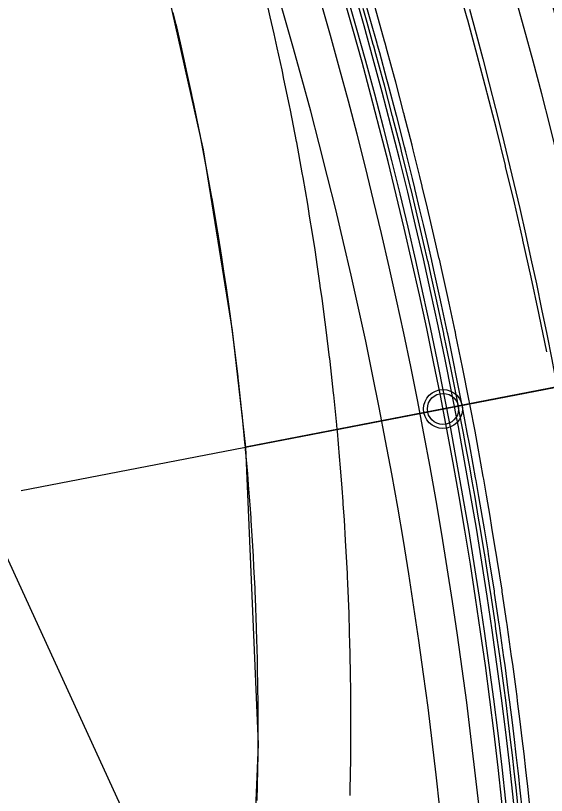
# Model space of a CAD drawing. Extents: x -70 to 701944, y -4 to 666871.
# Drawn here: x 668228 to 668296.1, y 655886.5 to 655986.6 of the extents above; entities that cross this region are included whole.
import ezdxf

# ---------------------------------------------------------------- set-up
doc = ezdxf.new("R2010")
doc.units = 0
for name, color, linetype in [('R_Detour', 7, 'Continuous'), ('R_Horz Alg', 7, 'Continuous'), ('R_No Plot', 7, 'Continuous'), ('R_Proposed Road', 7, 'Continuous'), ('R_Striping', 7, 'Continuous'), ('R_Water', 7, 'Continuous'), ('T_Indications', 7, 'Continuous'), ('T_Vehicle Path Lt Major', 7, 'Continuous')]:
    doc.layers.add(name, color=color, linetype=linetype)

msp = doc.modelspace()

# ---------------------------------------------------------------- linework, layer by layer
at = {"layer": 'R_Detour'}
msp.add_line((668228.71, 655925.58), (668314.96, 655942.28), dxfattribs=at)
at = {"layer": 'R_Horz Alg'}
msp.add_arc((667691.7, 655821.57), 636.62, 357.29792, 24.12331, dxfattribs=at)
at = {"layer": 'R_No Plot'}
for points in [[(668238.62, 656020.21), (668246.87, 655992.38), (668252.04, 655969.34), (668255.8, 655946.13), (668257.48, 655931.15), (668316.7, 655942.62), (668310.05, 655972.99), (668301.33, 656004.97), (668292.16, 656033.07), (668290.07, 656038.9)], [(668257.48, 655931.15), (668259.11, 655893.03), (668257.37, 655850.43), (668245.5, 655840.53), (668327.94, 655843.36), (668325.93, 655876.69), (668320.89, 655918.56), (668316.7, 655942.62)]]:
    msp.add_lwpolyline(points, close=True, dxfattribs=at)
msp.add_circle((668282.83, 655936.06), 2.5, dxfattribs=at)
at = {"layer": 'R_Proposed Road'}
msp.add_line((668246.4, 655874.38), (668132.77, 656122.54), dxfattribs=at)
for points in [[(668270.91, 655886.45), (668270.93, 655887.17), (668270.97, 655889.18), (668270.99, 655891.12), (668271.01, 655893.26), (668271.02, 655895.79), (668271.02, 655896.41), (668271.02, 655897.34), (668270.99, 655900.46), (668270.98, 655901.43), (668270.91, 655905.14), (668270.9, 655905.51), (668270.9, 655905.67), (668270.79, 655909.59), (668270.78, 655909.82), (668270.62, 655913.67), (668270.59, 655914.49), (668270.57, 655914.92), (668270.42, 655917.75), (668270.34, 655919.17), (668270.18, 655921.82), (668270.04, 655923.85), (668270.02, 655924.18), (668269.89, 655925.89), (668269.69, 655928.52), (668269.57, 655929.96), (668269.28, 655933.19), (668269.26, 655933.43), (668269.2, 655934.03), (668268.81, 655937.86), (668268.79, 655938.09), (668268.34, 655942.15), (668268.3, 655942.52), (668268.28, 655942.67), (668267.85, 655946.2), (668267.72, 655947.18), (668267.31, 655950.25), (668267.09, 655951.84), (668267.09, 655951.89), (668266.74, 655954.29), (668266.41, 655956.49), (668266.12, 655958.33), (668265.68, 655961.08), (668265.67, 655961.13), (668265.47, 655962.36), (668264.88, 655965.76), (668264.77, 655966.38), (668264.06, 655970.25), (668264.03, 655970.39), (668264.03, 655970.4), (668263.25, 655974.41), (668263.13, 655975.01), (668262.43, 655978.41), (668262.23, 655979.38), (668262.18, 655979.61), (668261.57, 655982.4), (668261.17, 655984.21), (668260.67, 655986.38), (668260.18, 655988.47)], [(668294.07, 655884.21), (668293.71, 655887.6), (668293.55, 655888.99), (668293.47, 655889.72), (668293.23, 655891.78), (668293, 655893.76), (668292.73, 655895.95), (668292.41, 655898.53), (668292.33, 655899.16), (668292.2, 655900.11), (668291.78, 655903.29), (668291.64, 655904.27), (668291.11, 655908.05), (668291.06, 655908.43), (668291.03, 655908.59), (668290.44, 655912.58), (668290.41, 655912.81), (668289.8, 655916.72), (668289.66, 655917.56), (668289.59, 655917.99), (668289.12, 655920.85), (668288.88, 655922.3), (668288.42, 655924.98), (668288.06, 655927.03), (668288, 655927.37), (668287.69, 655929.11), (668287.21, 655931.76), (668286.94, 655933.22), (668286.32, 655936.48), (668286.27, 655936.72), (668286.15, 655937.33), (668285.38, 655941.2), (668285.34, 655941.43), (668284.5, 655945.53), (668284.42, 655945.91), (668284.39, 655946.05), (668283.63, 655949.62), (668283.41, 655950.61), (668282.73, 655953.7), (668282.37, 655955.3), (668282.36, 655955.34), (668281.8, 655957.77), (668281.29, 655959.98), (668280.85, 655961.84), (668280.18, 655964.6), (668280.17, 655964.65), (668279.87, 655965.89), (668279.02, 655969.32), (668278.86, 655969.94), (668277.86, 655973.83), (668277.83, 655973.98), (668277.82, 655973.99), (668276.76, 655978.02), (668276.6, 655978.62), (668275.67, 655982.04), (668275.4, 655983.02), (668275.33, 655983.26), (668274.55, 655986.06), (668274.03, 655987.88)], [(668259, 655885.82), (668259.05, 655887.79), (668259.08, 655889.69), (668259.1, 655891.79), (668259.12, 655894.26), (668259.12, 655894.87), (668259.12, 655895.79), (668259.1, 655898.84), (668259.09, 655899.79), (668259.04, 655903.43), (668259.03, 655903.79), (668259.02, 655903.94), (668258.92, 655907.79), (668258.91, 655908.01), (668258.77, 655911.78), (668258.74, 655912.59), (668258.72, 655913.01), (668258.58, 655915.78), (668258.51, 655917.17), (668258.36, 655919.77), (668258.23, 655921.76), (668258.2, 655922.08), (668258.08, 655923.76), (668257.89, 655926.34), (668257.77, 655927.75), (668257.5, 655930.91), (668257.48, 655931.15), (668257.42, 655931.74), (668257.05, 655935.49), (668257.03, 655935.72), (668256.59, 655939.7), (668256.55, 655940.06), (668256.54, 655940.2), (668256.12, 655943.67), (668256, 655944.63), (668255.6, 655947.63), (668255.39, 655949.19), (668255.38, 655949.23), (668255.05, 655951.6), (668254.73, 655953.75), (668254.45, 655955.55), (668254.02, 655958.25), (668254.01, 655958.29), (668253.81, 655959.5), (668253.24, 655962.84), (668253.14, 655963.44), (668252.45, 655967.23), (668252.42, 655967.37), (668252.42, 655967.38), (668251.66, 655971.31), (668251.54, 655971.89), (668250.86, 655975.23), (668250.66, 655976.18), (668250.61, 655976.41), (668250.02, 655979.14), (668249.63, 655980.92), (668249.14, 655983.04), (668248.67, 655985.09), (668248.59, 655985.41), (668248.23, 655986.93)], [(668292.58, 655884.05), (668292.22, 655887.44), (668292.06, 655888.82), (668291.98, 655889.55), (668291.74, 655891.6), (668291.51, 655893.58), (668291.24, 655895.76), (668290.92, 655898.34), (668290.84, 655898.97), (668290.72, 655899.92), (668290.29, 655903.09), (668290.16, 655904.07), (668289.63, 655907.84), (668289.57, 655908.21), (668289.55, 655908.37), (668288.96, 655912.35), (668288.92, 655912.58), (668288.31, 655916.48), (668288.18, 655917.32), (668288.11, 655917.75), (668287.64, 655920.61), (668287.4, 655922.05), (668286.94, 655924.73), (668286.59, 655926.77), (668286.53, 655927.11), (668286.22, 655928.84), (668285.73, 655931.49), (668285.46, 655932.95), (668284.84, 655936.2), (668284.8, 655936.44), (668284.68, 655937.05), (668283.91, 655940.9), (668283.87, 655941.14), (668283.03, 655945.22), (668282.95, 655945.6), (668282.92, 655945.74), (668282.16, 655949.3), (668281.95, 655950.29), (668281.26, 655953.37), (668280.91, 655954.97), (668280.9, 655955.01), (668280.34, 655957.43), (668279.83, 655959.64), (668279.39, 655961.49), (668278.73, 655964.25), (668278.71, 655964.3), (668278.41, 655965.54), (668277.56, 655968.95), (668277.41, 655969.58), (668276.41, 655973.45), (668276.38, 655973.6), (668276.37, 655973.61), (668275.31, 655977.63), (668275.15, 655978.23), (668274.22, 655981.65), (668273.96, 655982.62), (668273.89, 655982.86), (668273.11, 655985.65), (668272.59, 655987.47)], [(668293.07, 655884.1), (668292.71, 655887.49), (668292.56, 655888.88), (668292.48, 655889.61), (668292.24, 655891.66), (668292.01, 655893.64), (668291.74, 655895.82), (668291.42, 655898.4), (668291.33, 655899.04), (668291.21, 655899.98), (668290.79, 655903.16), (668290.65, 655904.14), (668290.12, 655907.91), (668290.07, 655908.28), (668290.04, 655908.44), (668289.45, 655912.43), (668289.42, 655912.66), (668288.81, 655916.56), (668288.68, 655917.4), (668288.61, 655917.83), (668288.14, 655920.69), (668287.9, 655922.13), (668287.44, 655924.81), (668287.08, 655926.86), (668287.02, 655927.2), (668286.71, 655928.93), (668286.23, 655931.58), (668285.95, 655933.04), (668285.33, 655936.29), (668285.29, 655936.53), (668285.17, 655937.14), (668284.4, 655941), (668284.36, 655941.24), (668283.52, 655945.32), (668283.44, 655945.7), (668283.41, 655945.84), (668282.65, 655949.41), (668282.43, 655950.39), (668281.75, 655953.48), (668281.39, 655955.08), (668281.38, 655955.12), (668280.83, 655957.55), (668280.32, 655959.75), (668279.88, 655961.61), (668279.21, 655964.37), (668279.2, 655964.42), (668278.9, 655965.66), (668278.05, 655969.08), (668277.89, 655969.7), (668276.9, 655973.58), (668276.86, 655973.72), (668276.86, 655973.73), (668275.79, 655977.76), (668275.63, 655978.36), (668274.71, 655981.78), (668274.44, 655982.75), (668274.37, 655982.99), (668273.59, 655985.79), (668273.07, 655987.61)]]:
    msp.add_lwpolyline(points, dxfattribs=at)
for radius in [645.62, 627.62]:
    msp.add_arc((667691.7, 655821.57), radius, 357.29792, 24.12331, dxfattribs=at)
at = {"layer": 'R_Striping'}
msp.add_lwpolyline([(668296.16, 655943.39), (668295.18, 655948.16), (668295.14, 655948.35), (668294.15, 655952.97), (668293.09, 655957.72), (668293.07, 655957.81), (668291.99, 655962.51), (668290.87, 655967.2), (668290.84, 655967.29), (668289.68, 655972.02), (668288.51, 655976.59), (668288.46, 655976.78), (668287.21, 655981.49), (668286, 655985.95), (668285.92, 655986.23), (668284.6, 655990.92)], dxfattribs=at)
at = {"layer": 'R_Water'}
msp.add_circle((668282.83, 655936.06), 2, dxfattribs=at)
at = {"layer": 'T_Indications'}
for radius in [603.62, 602.12, 602.62, 599.12, 594.12]:
    msp.add_arc((667691.7, 655821.57), radius, 357.29792, 24.12331, dxfattribs=at)
at = {"layer": 'T_Vehicle Path Lt Major'}
msp.add_lwpolyline([(668286.22, 655987.38), (668287.09, 655984.2), (668287.94, 655981.01), (668288.77, 655977.81), (668289.59, 655974.61), (668290.39, 655971.41), (668291.17, 655968.2), (668291.94, 655964.99), (668292.68, 655961.77), (668293.41, 655958.55), (668294.12, 655955.33), (668294.82, 655952.1), (668295.49, 655948.87), (668296.15, 655945.64), (668296.78, 655942.4), (668297.4, 655939.16), (668298.01, 655935.91), (668298.59, 655932.66), (668298.65, 655932.34)], dxfattribs=at)
msp.add_arc((667737.89, 655832.69), 575.86, 355.89893, 23.54666, dxfattribs=at)

doc.saveas('drawing.dxf')
